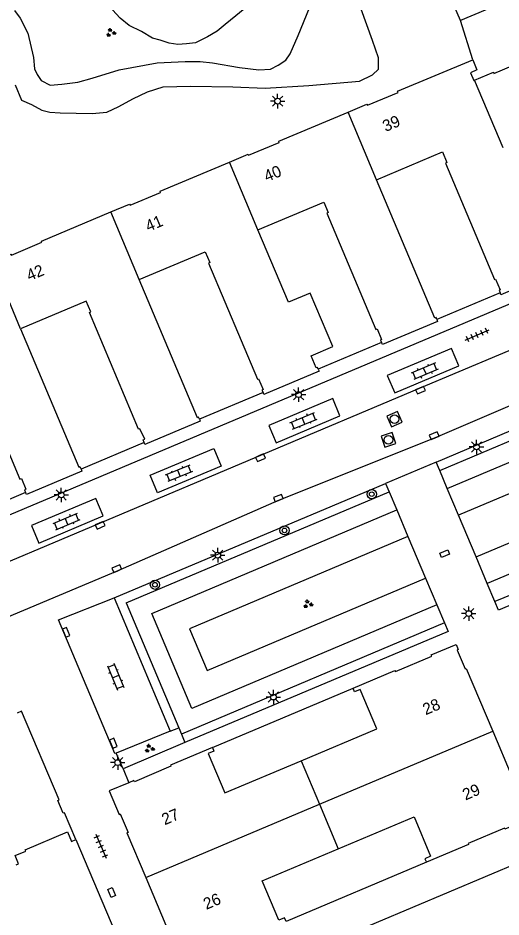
# Model space of a CAD drawing. Extents: x 132994 to 136000, y 393499 to 395512.
# Drawn here: x 134518.8 to 134560.6, y 394895.3 to 394973.2 of the extents above; entities that cross this region are included whole.
import ezdxf

# ---------------------------------------------------------------- set-up
doc = ezdxf.new("R2010")
doc.units = 0
for name, color, linetype in [('gg-afsc-hekwerk', 7, 'Continuous'), ('gg-afsc-muur', 7, 'Continuous'), ('gg-anno-huisnummerreeks BGT', 7, 'Continuous'), ('gg-bbg-hoofdgebouw', 7, 'Continuous'), ('gg-bbg-tussenscheiding', 7, 'Continuous'), ('gg-knt-verharding', 7, 'Continuous'), ('gt-grn-groengrens', 7, 'Continuous'), ('gt-grn-weggrens', 7, 'Continuous'), ('gt-symb-boom', 7, 'Continuous'), ('gt-symb-groenvak', 7, 'Continuous'), ('gt-symb-klinker verharding', 7, 'Continuous'), ('gt-symb-kolk', 7, 'Continuous'), ('gt-symb-kolk center center', 7, 'Continuous'), ('gt-symb-lichtmast', 7, 'Continuous'), ('gt-symb-rioolschacht', 7, 'Continuous'), ('gt-symb-tegel verharding', 7, 'Continuous')]:
    doc.layers.add(name, color=color, linetype=linetype)

# ---------------------------------------------------------------- blocks, each defined once
blk = doc.blocks.new('gt0-GRVAK')
at = {"layer": 'gt-symb-groenvak'}
for p, q in [((-0.11, 0.189), (-0.228, 0.24)), ((-0.182, 0.153), (0.088, 0.153)), ((-0.091, 0.211), (-0.156, 0.322)), ((-0.047, 0.214), (-0.047, 0.393)), ((-0.004, 0.211), (0.061, 0.322)), ((0.015, 0.189), (0.133, 0.24)), ((0.262, -0.052), (0.197, 0.059)), ((0.305, -0.049), (0.305, 0.13)), ((0.349, -0.052), (0.414, 0.059)), ((-0.245, -0.228), (-0.363, -0.177)), ((-0.318, -0.264), (-0.047, -0.264)), ((-0.226, -0.206), (-0.291, -0.095)), ((-0.183, -0.203), (-0.183, -0.024)), ((-0.139, -0.206), (-0.074, -0.095)), ((-0.12, -0.228), (-0.002, -0.177)), ((0.243, -0.074), (0.125, -0.023)), ((0.17, -0.11), (0.441, -0.11)), ((0.368, -0.074), (0.486, -0.023))]:
    blk.add_line(p, q, dxfattribs=at)
blk = doc.blocks.new('gt0-LMAST')
at = {"layer": 'gt-symb-lichtmast'}
for p, q in [((-0.182, 0.173), (-0.447, 0.438)), ((-0.005, 0.246), (-0.005, 0.621)), ((0.172, 0.173), (0.437, 0.438)), ((-0.255, -0.004), (-0.63, -0.004)), ((-0.182, -0.181), (-0.447, -0.446)), ((-0.005, -0.254), (-0.005, -0.629)), ((0.437, -0.446), (0.172, -0.181)), ((0.245, -0.004), (0.62, -0.004))]:
    blk.add_line(p, q, dxfattribs=at)
blk.add_circle((-0.005, -0.004), 0.25, dxfattribs=at)
blk = doc.blocks.new('gt0-KOLK')
at = {"layer": 'gt-symb-kolk'}
blk.add_lwpolyline([(0, 0), (0.375, 0), (0.375, 0.4), (-0.375, 0.4), (-0.375, 0), (0, 0)], dxfattribs=at)
blk = doc.blocks.new('gt0-RS')
at = {"layer": 'gt-symb-rioolschacht'}
blk.add_lwpolyline([(-0.5, -0.5), (0.5, -0.5), (0.5, 0.5), (-0.5, 0.5)], close=True, dxfattribs=at)
blk.add_circle((0, 0), 0.375, dxfattribs=at)
blk = doc.blocks.new('gt0-KL1')
at = {"layer": 'gt-symb-klinker verharding'}
for p, q in [((-1.15, 0.3), (1.15, 0.3)), ((-1, -0.3), (-1, 0.3)), ((-0.5, 0.3), (-0.5, 0.45)), ((0, -0.3), (0, 0.3)), ((0.5, 0.3), (0.5, 0.45)), ((1, -0.3), (1, 0.3)), ((-1.15, -0.3), (1.15, -0.3)), ((-0.5, -0.45), (-0.5, -0.3)), ((0.5, -0.45), (0.5, -0.3))]:
    blk.add_line(p, q, dxfattribs=at)
blk = doc.blocks.new('gt0-KOLKCC')
at = {"layer": 'gt-symb-kolk center center'}
blk.add_lwpolyline([(-0.375, 0.2), (0.375, 0.2), (0.375, -0.2), (-0.375, -0.2)], close=True, dxfattribs=at)
blk = doc.blocks.new('gt0-TEG1')
at = {"layer": 'gt-symb-tegel verharding'}
for p, q in [((-1.125, 0), (1.125, 0)), ((-0.9, -0.25), (-0.9, 0.25)), ((-0.45, -0.25), (-0.45, 0.25)), ((0, -0.25), (0, 0.25)), ((0.45, -0.25), (0.45, 0.25)), ((0.9, -0.25), (0.9, 0.25))]:
    blk.add_line(p, q, dxfattribs=at)
blk = doc.blocks.new('gt0-BOOM')
at = {"layer": 'gt-symb-boom'}
for radius in [0.4, 0.2]:
    blk.add_circle((0, 0), radius, dxfattribs=at)

msp = doc.modelspace()

# ---------------------------------------------------------------- linework, layer by layer
at = {"layer": 'gg-afsc-hekwerk'}
for p, q in [((134560.568, 394949.397), (134555.092, 394947.093)), ((134550.306, 394945.079), (134544.821, 394942.771)), ((134540.042, 394940.759), (134534.541, 394938.444)), ((134529.76, 394936.432), (134524.286, 394934.128)), ((134519.481, 394932.106), (134514.024, 394929.809))]:
    msp.add_line(p, q, dxfattribs=at)
at = {"layer": 'gg-afsc-muur'}
for p, q in [((134535.658, 394910.031), (134547.837, 394915.169)), ((134554.199, 394900.086), (134542.033, 394894.961))]:
    msp.add_line(p, q, dxfattribs=at)
msp.add_lwpolyline([(134523.848, 394902.051), (134529.133, 394889.527), (134526.734, 394888.505)], dxfattribs=at)
at = {"layer": 'gg-bbg-hoofdgebouw'}
for points in [[(134547.409, 394965.041), (134549.043, 394965.729), (134549.086, 394965.627), (134551.741, 394966.744), (134551.698, 394966.846), (134558.196, 394969.58)], [(134558.196, 394969.58), (134558.567, 394968.699), (134558.009, 394968.439), (134558.303, 394967.776), (134558.357, 394967.799)], [(134558.357, 394967.799), (134559.994, 394968.498), (134560.034, 394968.39), (134562.682, 394969.512), (134562.639, 394969.613)], [(134537.139, 394960.719), (134538.757, 394961.4), (134538.8, 394961.299), (134541.454, 394962.416), (134541.412, 394962.517), (134547.409, 394965.041)], [(134549.876, 394959.187), (134555.578, 394961.59), (134555.965, 394960.668), (134555.846, 394960.618), (134560.079, 394950.542), (134560.185, 394950.587), (134560.577, 394949.657), (134560.476, 394949.614), (134560.568, 394949.397)], [(134526.858, 394956.393), (134528.489, 394957.079), (134528.532, 394956.978), (134531.177, 394958.091), (134531.134, 394958.192), (134537.139, 394960.719)], [(134555.092, 394947.093), (134555.028, 394947.246), (134554.927, 394947.203), (134549.876, 394959.187)], [(134539.608, 394954.86), (134545.294, 394957.256), (134545.682, 394956.334), (134545.581, 394956.292), (134549.822, 394946.229), (134549.923, 394946.271), (134550.315, 394945.341), (134550.214, 394945.298), (134550.306, 394945.079)], [(134516.602, 394952.078), (134518.208, 394952.753), (134518.251, 394952.652), (134520.9, 394953.766), (134520.857, 394953.868), (134526.858, 394956.393)], [(134544.821, 394942.771), (134544.75, 394942.94), (134544.649, 394942.897), (134544.211, 394943.939), (134546.085, 394944.745), (134544.137, 394949.367), (134542.257, 394948.575), (134539.608, 394954.86)], [(134529.327, 394950.533), (134535.048, 394952.942), (134535.44, 394952.012), (134535.321, 394951.961), (134539.558, 394941.908), (134539.659, 394941.95), (134540.051, 394941.02), (134539.95, 394940.977), (134540.042, 394940.759)], [(134565.371, 394951.419), (134565.44, 394951.256), (134560.64, 394949.227), (134560.568, 394949.397)], [(134534.541, 394938.444), (134534.469, 394938.615), (134534.368, 394938.572), (134529.327, 394950.533)], [(134529.76, 394936.432), (134529.677, 394936.665), (134529.799, 394936.709), (134529.391, 394937.628), (134529.264, 394937.579), (134525.005, 394947.684), (134525.125, 394947.735), (134524.733, 394948.666), (134519.049, 394946.272)], [(134555.092, 394947.093), (134555.164, 394946.923), (134550.377, 394944.911), (134550.306, 394945.079)], [(134519.049, 394946.272), (134524.09, 394934.311), (134524.191, 394934.354), (134524.286, 394934.128)], [(134508.791, 394941.875), (134514.505, 394944.266), (134514.897, 394943.336), (134514.768, 394943.281), (134518.997, 394933.246), (134519.126, 394933.306), (134519.513, 394932.379), (134519.392, 394932.331), (134519.481, 394932.106)], [(134544.821, 394942.771), (134544.89, 394942.608), (134540.109, 394940.599), (134540.042, 394940.759)], [(134534.541, 394938.444), (134534.609, 394938.283), (134529.823, 394936.257), (134529.76, 394936.432)], [(134524.286, 394934.128), (134524.359, 394933.956), (134519.556, 394931.919), (134519.481, 394932.106)], [(134547.837, 394915.169), (134551.467, 394916.694), (134551.51, 394916.593), (134554.668, 394917.931), (134554.615, 394918.04), (134556.768, 394918.935), (134556.951, 394918.502), (134556.849, 394918.459), (134557.536, 394916.828), (134557.638, 394916.871), (134559.929, 394911.432)], [(134543.343, 394908.874), (134549.9, 394911.636), (134548.464, 394915.046), (134547.975, 394914.84), (134547.837, 394915.169)], [(134523.848, 394902.051), (134522.852, 394904.376), (134522.751, 394904.333), (134522.276, 394905.439), (134522.381, 394905.509), (134519.14, 394913.16), (134518.746, 394913.003)], [(134559.929, 394911.432), (134561.582, 394907.507), (134561.48, 394907.465), (134562.171, 394905.825), (134562.273, 394905.867), (134563.118, 394903.85)], [(134535.658, 394910.031), (134532.024, 394908.496), (134532.059, 394908.405), (134528.912, 394907.057), (134528.87, 394907.159), (134528.425, 394906.973)], [(134535.658, 394910.031), (134535.794, 394909.709), (134535.306, 394909.503), (134536.742, 394906.093), (134543.343, 394908.874)], [(134528.425, 394906.973), (134526.731, 394906.267), (134527.58, 394904.239), (134527.681, 394904.281), (134528.356, 394902.674), (134528.254, 394902.629), (134529.885, 394898.771)], [(134546.556, 394901.25), (134553.126, 394904.016), (134554.556, 394900.604), (134554.067, 394900.399), (134554.199, 394900.086)], [(134563.118, 394903.85), (134560.983, 394902.955), (134560.94, 394903.056), (134557.792, 394901.725), (134557.833, 394901.621), (134554.199, 394900.086)], [(134518.679, 394899.873), (134518.872, 394899.954), (134518.572, 394900.662), (134519.493, 394901.05), (134519.443, 394901.17), (134523.11, 394902.716), (134523.461, 394901.887), (134523.848, 394902.051)], [(134542.033, 394894.961), (134541.902, 394895.275), (134541.413, 394895.07), (134539.982, 394898.482), (134546.556, 394901.25)], [(134529.885, 394898.771), (134532.236, 394893.207), (134532.337, 394893.25), (134533.015, 394891.629), (134532.933, 394891.592), (134533.101, 394891.199)]]:
    msp.add_lwpolyline(points, dxfattribs=at)
at = {"layer": 'gg-bbg-tussenscheiding'}
for p, q in [((134560.827, 394961.937), (134558.357, 394967.799)), ((134549.876, 394959.187), (134547.409, 394965.041)), ((134539.608, 394954.86), (134537.139, 394960.719)), ((134529.327, 394950.533), (134526.858, 394956.393)), ((134519.049, 394946.272), (134516.602, 394952.078)), ((134544.929, 394905.111), (134559.929, 394911.432)), ((134543.343, 394908.874), (134544.929, 394905.111)), ((134529.885, 394898.771), (134544.929, 394905.111)), ((134544.929, 394905.111), (134546.556, 394901.25))]:
    msp.add_line(p, q, dxfattribs=at)
at = {"layer": 'gg-knt-verharding'}
for p, q in [((134555.031, 394934.742), (134578.479, 394944.646)), ((134555.342, 394934.005), (134555.031, 394934.742)), ((134556.001, 394932.438), (134555.342, 394934.005)), ((134527.142, 394922.975), (134550.649, 394932.898)), ((134550.649, 394932.898), (134550.96, 394932.161)), ((134550.96, 394932.161), (134551.621, 394930.595)), ((134556.97, 394930.133), (134556.001, 394932.438)), ((134582.774, 394932.189), (134560.116, 394922.656)), ((134551.621, 394930.595), (134552.593, 394928.291)), ((134558.487, 394926.528), (134556.97, 394930.133)), ((134552.593, 394928.291), (134554.118, 394924.68)), ((134559.456, 394924.223), (134558.487, 394926.528)), ((134554.118, 394924.68), (134555.09, 394922.377)), ((134560.116, 394922.656), (134559.456, 394924.223)), ((134527.142, 394922.975), (134531.994, 394911.431)), ((134555.09, 394922.377), (134555.751, 394920.811)), ((134555.751, 394920.811), (134532.975, 394911.182)), ((134531.994, 394911.431), (134527.341, 394909.525)), ((134533.287, 394910.445), (134527.923, 394908.177)), ((134527.923, 394908.177), (134527.341, 394909.525)), ((134534.311, 394888.33), (134566.169, 394901.764))]:
    msp.add_line(p, q, dxfattribs=at)
for points in [[(134584.853, 394958.313), (134452.012, 394902.3), (134416.867, 394887.518), (134364.509, 394865.585)], [(134479.21, 394909.82), (134512.95, 394923.988), (134553.597, 394941.148), (134567.323, 394946.906), (134585.093, 394954.434)], [(134585.093, 394954.434), (134586.833, 394950.394), (134569.084, 394942.894), (134554.943, 394936.845), (134541.453, 394931.434), (134527.459, 394925.335), (134500.942, 394914.168), (134480.888, 394905.757)], [(134550.803, 394942.241), (134551.443, 394940.721), (134556.991, 394943.059), (134556.35, 394944.579), (134550.803, 394942.241)], [(134540.542, 394937.911), (134541.171, 394936.417), (134546.707, 394938.748), (134546.079, 394940.241), (134540.542, 394937.911)], [(134530.905, 394932.081), (134530.266, 394933.608), (134535.785, 394935.915), (134536.423, 394934.389), (134530.905, 394932.081)], [(134520.006, 394929.237), (134520.642, 394927.732), (134526.209, 394930.086), (134525.572, 394931.591), (134520.006, 394929.237)], [(134583.084, 394931.452), (134560.426, 394921.919), (134560.116, 394922.656)], [(134527.341, 394909.525), (134527.224, 394909.497), (134522.328, 394921.086), (134527.142, 394922.975)], [(134555.751, 394920.811), (134556.062, 394920.074), (134533.287, 394910.445)]]:
    msp.add_lwpolyline(points, dxfattribs=at)
at = {"layer": 'gt-grn-groengrens'}
for p, q in [((134557.147, 394972.96), (134551.453, 394986.245)), ((134558.196, 394969.58), (134557.147, 394972.96)), ((134555.342, 394934.005), (134578.053, 394943.597)), ((134528.189, 394922.549), (134550.96, 394932.161)), ((134528.189, 394922.549), (134532.741, 394911.736)), ((134531.994, 394911.431), (134532.741, 394911.736)), ((134532.741, 394911.736), (134532.975, 394911.182)), ((134532.975, 394911.182), (134533.287, 394910.445))]:
    msp.add_line(p, q, dxfattribs=at)
for points in [[(134589.816, 394980.798), (134587.723, 394985.823), (134557.147, 394972.96)], [(134534.597, 394969.433), (134535.666, 394969.295), (134537.994, 394968.912), (134539.693, 394968.693), (134540.679, 394968.748), (134541.364, 394969.104), (134542.021, 394969.542), (134542.405, 394970.09), (134543.089, 394971.679), (134545.308, 394977.13)], [(134540.624, 394975.788), (134536.761, 394972.638), (134536.077, 394972.062), (134535.227, 394971.569), (134534.186, 394971.049), (134533.419, 394970.939), (134532.68, 394970.884), (134531.913, 394971.021), (134531.146, 394971.268), (134530.488, 394971.432), (134529.529, 394972.008), (134528.461, 394972.528), (134527.667, 394973.185), (134527.009, 394973.898)], [(134518.517, 394973.843), (134519.01, 394973.185), (134519.668, 394971.871), (134520.161, 394969.761), (134520.27, 394968.775), (134520.489, 394968.309), (134520.845, 394967.789), (134521.613, 394967.378), (134522.626, 394967.46), (134524.023, 394967.624), (134525.256, 394967.981), (134527.584, 394968.693), (134530.872, 394969.295), (134533.31, 394969.433), (134534.597, 394969.433)], [(134518.579, 394967.392), (134519.126, 394966.077), (134520.003, 394965.693), (134520.88, 394965.2), (134521.592, 394965.036), (134522.469, 394964.981), (134525.263, 394964.926), (134526.523, 394965.036), (134527.564, 394965.529), (134528.769, 394966.186), (134530.029, 394966.789), (134531.399, 394967.227), (134533.755, 394967.282), (134537.426, 394967.227), (134540.22, 394967.118), (134544, 394967.337), (134548.383, 394967.72), (134549.534, 394968.268), (134550.027, 394968.761), (134550.027, 394969.747), (134549.534, 394971.227), (134548.548, 394973.966)], [(134556.001, 394932.438), (134577.147, 394941.369), (134580.619, 394933.127), (134559.456, 394924.223)], [(134558.487, 394926.528), (134577.344, 394934.462), (134575.814, 394938.093), (134556.97, 394930.133)], [(134555.09, 394922.377), (134533.875, 394913.408), (134530.414, 394921.642), (134551.621, 394930.595)], [(134552.593, 394928.291), (134533.686, 394920.31), (134535.209, 394916.686), (134554.118, 394924.68)]]:
    msp.add_lwpolyline(points, dxfattribs=at)
at = {"layer": 'gt-grn-weggrens'}
for p, q in [((134555.031, 394934.742), (134550.649, 394932.898)), ((134527.923, 394908.177), (134528.425, 394906.973))]:
    msp.add_line(p, q, dxfattribs=at)

# ---------------------------------------------------------------- block references
at = {"layer": 'gt-symb-boom'}
for p in [(134549.457, 394931.961), (134541.905, 394928.826), (134530.684, 394924.119)]:
    msp.add_blockref('gt0-BOOM', p, dxfattribs=at)
at = {"layer": 'gt-symb-groenvak'}
for p in [(134526.859, 394971.916), (134543.926, 394922.442), (134530.205, 394909.938)]:
    msp.add_blockref('gt0-GRVAK', p, dxfattribs=at)
at = {"layer": 'gt-symb-klinker verharding'}
for p, rotation in [((134554.039, 394942.614), -156.974507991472), ((134543.546, 394938.302), 22.641900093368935), ((134532.749, 394933.765), -157.48588735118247), ((134523.037, 394929.597), 22.897591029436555), ((134527.288, 394916.16), -67.53882429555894)]:
    msp.add_blockref('gt0-KL1', p, dxfattribs=dict(at, rotation=rotation))
at = {"layer": 'gt-symb-kolk'}
for p, rotation in [((134553.597, 394941.148), -157.1024089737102), ((134554.943, 394936.845), 23.153428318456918), ((134539.743, 394935.294), -157.17745934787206), ((134541.453, 394931.434), 21.843976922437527), ((134525.863, 394929.458), -157.04963698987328), ((134527.459, 394925.335), 23.56707121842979), ((134522.815, 394919.926), -66.97450799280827), ((134526.896, 394910.324), -68.3580995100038)]:
    msp.add_blockref('gt0-KOLK', p, dxfattribs=dict(at, rotation=rotation))
at = {"layer": 'gt-symb-kolk center center'}
for p, rotation in [((134555.777, 394926.806), -158.2837095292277), ((134526.943, 394897.475), -66.79388541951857)]:
    msp.add_blockref('gt0-KOLKCC', p, dxfattribs=dict(at, rotation=rotation))
at = {"layer": 'gt-symb-lichtmast'}
for p in [(134541.308, 394965.995), (134543.127, 394940.58), (134558.529, 394936.052), (134522.576, 394931.899), (134536.125, 394926.682), (134557.858, 394921.624), (134540.942, 394914.398), (134527.465, 394908.718)]:
    msp.add_blockref('gt0-LMAST', p, dxfattribs=at)
at = {"layer": 'gt-symb-rioolschacht'}
for p, rotation in [((134551.432, 394938.446), -155.99680974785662), ((134550.898, 394936.668), 18.000074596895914)]:
    msp.add_blockref('gt0-RS', p, dxfattribs=dict(at, rotation=rotation))
at = {"layer": 'gt-symb-tegel verharding'}
for p, rotation in [((134558.579, 394945.737), 23.33404127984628), ((134526.014, 394901.473), -67.10240897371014)]:
    msp.add_blockref('gt0-TEG1', p, dxfattribs=dict(at, rotation=rotation))

# ---------------------------------------------------------------- texts
at = {"layer": 'gg-anno-huisnummerreeks BGT'}
for s, rotation, p in [('39', 22.8, (134550.651, 394963.312)), ('40', 22.8, (134540.376, 394958.982)), ('41', 22.8, (134530.113, 394954.662)), ('42', 22.8, (134519.816, 394950.393)), ('28', 23, (134554.125, 394912.813)), ('29', 22.9, (134557.573, 394905.432)), ('27', 23.2, (134531.53, 394903.283)), ('26', 23, (134535.131, 394895.963))]:
    msp.add_text(s, height=1, rotation=rotation, dxfattribs=at).set_placement(p)

doc.saveas('drawing.dxf')
